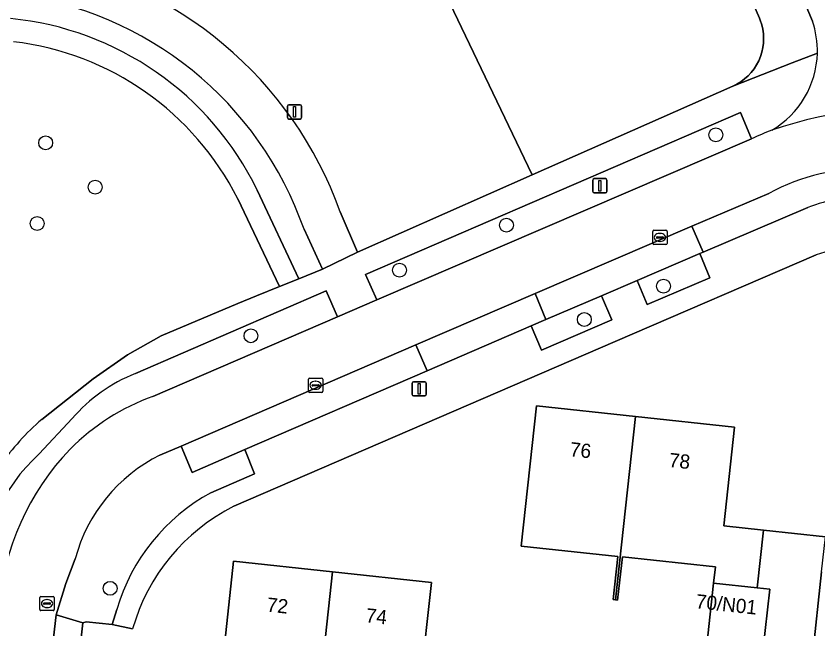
# Model space of a CAD drawing. Extents: x 162026 to 163502, y 387295 to 388169.
# Drawn here: x 162178.1 to 162234.7, y 387792.9 to 387836.1 of the extents above; entities that cross this region are included whole.
import ezdxf

# ---------------------------------------------------------------- set-up
doc = ezdxf.new("R2010")
doc.units = 0
for name, color, linetype in [('IMGEO_Boom', 7, 'Continuous'), ('IMGEO_Erf', 7, 'Continuous'), ('IMGEO_Fietspad_gesloten', 7, 'Continuous'), ('IMGEO_Groenvoorziening', 7, 'Continuous'), ('IMGEO_Kolk', 7, 'Continuous'), ('IMGEO_Lichtmast', 7, 'Continuous'), ('IMGEO_Loofbos', 7, 'Continuous'), ('IMGEO_Pand', 7, 'Continuous'), ('IMGEO_Pand_nummerreeks', 7, 'Continuous'), ('IMGEO_Parkeervlak_open', 7, 'Continuous'), ('IMGEO_Rijbaan_lokaal_open', 7, 'Continuous'), ('IMGEO_Rioolput', 7, 'Continuous'), ('IMGEO_Voetpad_open', 7, 'Continuous')]:
    doc.layers.add(name, color=color, linetype=linetype)

msp = doc.modelspace()

# ---------------------------------------------------------------- linework, layer by layer
at = {"layer": 'IMGEO_Boom'}
for centre in [(162227.492, 387827.765), (162180.234, 387827.201), (162183.726, 387824.075), (162179.638, 387821.513), (162212.725, 387821.395), (162205.191, 387818.221), (162223.798, 387817.096), (162218.219, 387814.745), (162194.71, 387813.598), (162184.778, 387795.79)]:
    msp.add_circle(centre, 0.489, dxfattribs=at)
at = {"layer": 'IMGEO_Erf'}
for points in [[(162208.73, 387837.034), (162214.54, 387824.935), (162228.688, 387831.187), (162228.98, 387831.332), (162229.259, 387831.503), (162229.521, 387831.698), (162229.764, 387831.915), (162229.987, 387832.154), (162230.188, 387832.411), (162230.366, 387832.685), (162230.518, 387832.974), (162230.643, 387833.276), (162230.741, 387833.587), (162230.811, 387833.906), (162230.852, 387834.23), (162230.864, 387834.557), (162230.847, 387834.883), (162230.801, 387835.206), (162230.726, 387835.524), (162230.623, 387835.833), (162230.561, 387835.984), (162213.439, 387875.511)], [(162234.558, 387819.299), (162220.399, 387813.185), (162193.512, 387801.574)], [(162226.861, 387791.785), (162227.337, 387796.161), (162227.46, 387797.296), (162220.9, 387798.008), (162220.57, 387794.969), (162220.427, 387794.984), (162220.246, 387795.004), (162220.575, 387798.026), (162213.775, 387798.765), (162214.851, 387808.664), (162221.83, 387807.906), (162228.809, 387807.148), (162228.053, 387800.194), (162230.846, 387799.89), (162235.219, 387799.415)], [(162192.793, 387791.349), (162193.484, 387797.711), (162200.458, 387796.953), (162207.432, 387796.196), (162206.671, 387789.191)]]:
    msp.add_lwpolyline(points, dxfattribs=at)
for centre, radius, start, end in [((162238.863, 387805.932), 14.043, 86.3776, 107.8507), ((162199.766, 387789.126), 13.931, 116.6751, 164.161)]:
    msp.add_arc(centre, radius, start, end, dxfattribs=at)
at = {"layer": 'IMGEO_Fietspad_gesloten'}
msp.add_lwpolyline([(162198.454, 387821.109), (162199.757, 387818.285), (162202.235, 387819.498), (162201.008, 387822.336)], dxfattribs=at)
for centre, radius, start, end in [((162175.123, 387813.057), 27.498, 19.7214, 80.4012), ((162174.885, 387812.883), 24.963, 19.2399, 82.9748)]:
    msp.add_arc(centre, radius, start, end, dxfattribs=at)
at = {"layer": 'IMGEO_Groenvoorziening'}
for points in [[(162229.999, 387827.47), (162229.23, 387829.324), (162202.782, 387817.918), (162203.592, 387816.121)], [(162226.371, 387819.406), (162221.948, 387817.494), (162222.661, 387815.796), (162227.08, 387817.687)], [(162219.44, 387816.414), (162215.509, 387814.743), (162214.469, 387814.296), (162215.193, 387812.581), (162220.158, 387814.714)]]:
    msp.add_lwpolyline(points, close=True, dxfattribs=at)
for points in [[(162195.153, 387823.865), (162198.087, 387817.607), (162199.757, 387818.285), (162198.454, 387821.109)], [(162196.718, 387817.061), (162193.78, 387823.243)], [(162179.961, 387807.703), (162183.587, 387810.567), (162185.998, 387812.245), (162188.39, 387813.592), (162193.797, 387815.873), (162195.098, 387816.416), (162196.718, 387817.061)], [(162200.815, 387814.926), (162200.009, 387816.755), (162186.562, 387810.934)], [(162187.797, 387809.321), (162200.815, 387814.926)], [(162182.095, 387807.76), (162179.786, 387805.274)], [(162194.972, 387803.863), (162194.28, 387805.571), (162190.563, 387803.958), (162189.791, 387805.824), (162188.282, 387805.175)], [(162191.881, 387802.535), (162194.972, 387803.863)], [(162182.316, 387797.88), (162181.652, 387796.139), (162180.964, 387793.918), (162182.857, 387793.357), (162183.098, 387793.438), (162184.931, 387793.25), (162185.254, 387794.309)]]:
    msp.add_lwpolyline(points, dxfattribs=at)
for centre, radius, start, end in [((162174.885, 387812.883), 24.963, 19.2399, 82.9748), ((162175.651, 387814.372), 21.69, 25.9544, 84.4086), ((162175.575, 387814.095), 20.374, 26.678, 83.2402), ((162190.905, 387800.092), 11.679, 111.8277, 138.9633), ((162193.17, 387794.439), 15.822, 109.8511, 135.1332), ((162191.407, 387794.495), 17.477, 130.9104, 145.2692), ((162188.185, 387795.99), 12.519, 132.1359, 180.2763), ((162195.063, 387793.031), 18.161, 136.1983, 175.6852), ((162193.433, 387794.875), 11.516, 116.5704, 164.8756), ((162198.501, 387790.42), 13.806, 118.6516, 163.6374)]:
    msp.add_arc(centre, radius, start, end, dxfattribs=at)
at = {"layer": 'IMGEO_Kolk'}
for p, q in [((162223.049, 387820.103), (162223.049, 387820.955)), ((162223.124, 387821.029), (162223.976, 387821.029)), ((162224.05, 387820.955), (162224.05, 387820.103)), ((162223.308, 387820.523), (162223.308, 387820.535)), ((162223.746, 387820.486), (162223.348, 387820.486)), ((162223.351, 387820.572), (162223.749, 387820.572)), ((162223.537, 387820.809), (162223.562, 387820.809)), ((162223.792, 387820.535), (162223.792, 387820.523)), ((162223.976, 387820.029), (162223.124, 387820.029)), ((162223.56, 387820.249), (162223.535, 387820.249)), ((162198.768, 387809.68), (162198.768, 387810.532)), ((162198.843, 387810.606), (162199.695, 387810.606)), ((162199.256, 387810.386), (162199.281, 387810.386)), ((162199.769, 387810.532), (162199.769, 387809.68)), ((162199.027, 387810.1), (162199.027, 387810.112)), ((162199.465, 387810.063), (162199.067, 387810.063)), ((162199.07, 387810.149), (162199.468, 387810.149)), ((162199.279, 387809.826), (162199.254, 387809.826)), ((162199.511, 387810.112), (162199.511, 387810.1)), ((162199.695, 387809.606), (162198.843, 387809.606))]:
    msp.add_line(p, q, dxfattribs=at)
for points in [[(162223.049, 387820.103), (162223.049, 387820.955)], [(162223.124, 387821.029), (162223.976, 387821.029)], [(162224.05, 387820.955), (162224.05, 387820.103)], [(162223.976, 387820.029), (162223.124, 387820.029)], [(162198.768, 387809.68), (162198.768, 387810.532)], [(162198.843, 387810.606), (162199.695, 387810.606)], [(162199.769, 387810.532), (162199.769, 387809.68)], [(162199.695, 387809.606), (162198.843, 387809.606)]]:
    msp.add_lwpolyline(points, dxfattribs=at)
for centre, radius, start, end in [((162223.126, 387820.953), 0.0765, 91.552, 178.448), ((162223.126, 387820.953), 0.0765, 91.552, 178.448), ((162223.974, 387820.953), 0.0765, 1.552, 88.448), ((162223.974, 387820.953), 0.0765, 1.552, 88.448), ((162223.348, 387820.532), 0.0403, 85.8775, 175.7526), ((162223.345, 387820.522), 0.0366, 178.938, 274.7102), ((162223.749, 387820.529), 0.043, 264.8664, 352.4533), ((162223.753, 387820.534), 0.0386, 1.7309, 96.639), ((162223.126, 387820.105), 0.0765, 181.552, 268.448), ((162223.126, 387820.105), 0.0765, 181.552, 268.448), ((162223.974, 387820.105), 0.0765, 271.552, 358.448), ((162223.974, 387820.105), 0.0765, 271.552, 358.448), ((162198.845, 387810.53), 0.0765, 91.552, 178.448), ((162198.845, 387810.53), 0.0765, 91.552, 178.448), ((162199.693, 387810.53), 0.0765, 1.552, 88.448), ((162199.693, 387810.53), 0.0765, 1.552, 88.448), ((162198.845, 387809.682), 0.0765, 181.552, 268.448), ((162198.845, 387809.682), 0.0765, 181.552, 268.448), ((162199.067, 387810.109), 0.0403, 85.8775, 175.7526), ((162199.064, 387810.099), 0.0366, 178.938, 274.7102), ((162199.468, 387810.106), 0.043, 264.8664, 352.4533), ((162199.472, 387810.111), 0.0386, 1.7309, 96.639), ((162199.693, 387809.682), 0.0765, 271.552, 358.448), ((162199.693, 387809.682), 0.0765, 271.552, 358.448)]:
    msp.add_arc(centre, radius, start, end, dxfattribs=at)
for centre, major_axis, ratio, start_param, end_param in [((162223.536, 387820.529), (-0.387, 0.002), 0.722429, 4.712389, 7.853982), ((162223.561, 387820.529), (-0.39, 0.002), 0.717154, 1.570796, 4.712389), ((162199.255, 387810.106), (-0.387, 0.002), 0.722429, 4.712389, 7.853982), ((162199.28, 387810.106), (-0.39, 0.002), 0.717154, 1.570796, 4.712389)]:
    msp.add_ellipse(centre, major_axis=major_axis, ratio=ratio, start_param=start_param, end_param=end_param, dxfattribs=at)
at = {"layer": 'IMGEO_Lichtmast'}
for p, q in [((162197.288, 387828.975), (162197.288, 387829.775)), ((162197.288, 387829.775), (162197.288, 387828.975)), ((162197.388, 387829.875), (162198.178, 387829.875)), ((162198.178, 387829.875), (162197.388, 387829.875)), ((162198.278, 387829.775), (162198.278, 387828.975)), ((162198.278, 387828.975), (162198.278, 387829.775)), ((162198.178, 387828.875), (162197.388, 387828.875)), ((162197.388, 387828.875), (162198.178, 387828.875)), ((162218.824, 387823.772), (162218.824, 387824.572)), ((162218.824, 387824.572), (162218.824, 387823.772)), ((162218.924, 387824.672), (162219.714, 387824.672)), ((162219.714, 387824.672), (162218.924, 387824.672)), ((162219.814, 387824.572), (162219.814, 387823.772)), ((162219.814, 387823.772), (162219.814, 387824.572)), ((162219.714, 387823.672), (162218.924, 387823.672)), ((162218.924, 387823.672), (162219.714, 387823.672)), ((162206.071, 387809.457), (162206.071, 387810.257)), ((162206.071, 387810.257), (162206.071, 387809.457)), ((162206.171, 387810.357), (162206.961, 387810.357)), ((162206.961, 387810.357), (162206.171, 387810.357)), ((162207.061, 387810.257), (162207.061, 387809.457)), ((162207.061, 387809.457), (162207.061, 387810.257)), ((162206.961, 387809.357), (162206.171, 387809.357)), ((162206.171, 387809.357), (162206.961, 387809.357))]:
    msp.add_line(p, q, dxfattribs=at)
for points in [[(162197.708, 387829.75), (162197.858, 387829.75), (162197.858, 387829), (162197.708, 387829), (162197.708, 387829.75)], [(162219.244, 387824.547), (162219.394, 387824.547), (162219.394, 387823.797), (162219.244, 387823.797), (162219.244, 387824.547)], [(162206.491, 387810.232), (162206.641, 387810.232), (162206.641, 387809.482), (162206.491, 387809.482), (162206.491, 387810.232)]]:
    msp.add_lwpolyline(points, dxfattribs=at)
for centre, start, end in [((162197.388, 387829.775), 90, 180), ((162197.388, 387829.775), 90, 180), ((162198.178, 387829.775), 0, 90), ((162198.178, 387829.775), 360, 90), ((162197.388, 387828.975), 180, 270), ((162197.388, 387828.975), 180, 270), ((162198.178, 387828.975), 270, 0), ((162198.178, 387828.975), 270, 0), ((162218.924, 387824.572), 90, 180), ((162218.924, 387824.572), 90, 180), ((162219.714, 387824.572), 0, 90), ((162219.714, 387824.572), 360, 90), ((162218.924, 387823.772), 180, 270), ((162218.924, 387823.772), 180, 270), ((162219.714, 387823.772), 270, 0), ((162219.714, 387823.772), 270, 0), ((162206.171, 387810.257), 90, 180), ((162206.171, 387810.257), 90, 180), ((162206.961, 387810.257), 0, 90), ((162206.961, 387810.257), 360, 90), ((162206.171, 387809.457), 180, 270), ((162206.171, 387809.457), 180, 270), ((162206.961, 387809.457), 270, 0), ((162206.961, 387809.457), 270, 0)]:
    msp.add_arc(centre, 0.1, start, end, dxfattribs=at)
at = {"layer": 'IMGEO_Loofbos'}
msp.add_lwpolyline([(162201.008, 387822.336), (162202.235, 387819.498), (162214.54, 387824.935), (162208.73, 387837.034), (162203.311, 387837.645), (162191.913, 387839.079), (162190.097, 387839.307), (162191.3, 387848.871), (162188.873, 387849.177), (162190.113, 387859.038), (162182.846, 387859.915), (162184.551, 387875.63), (162184.963, 387879.62), (162184.987, 387879.827), (162171.85, 387881.372), (162172.727, 387890.683), (162170.556, 387890.887), (162171.728, 387903.331)], dxfattribs=at)
msp.add_arc((162175.123, 387813.057), 27.498, 19.7214, 80.4012, dxfattribs=at)
at = {"layer": 'IMGEO_Pand'}
for points in [[(162221.83, 387807.906), (162214.851, 387808.664), (162213.775, 387798.765), (162220.575, 387798.026), (162220.246, 387795.004), (162220.427, 387794.984)], [(162230.404, 387795.827), (162230.846, 387799.89), (162228.053, 387800.194), (162228.809, 387807.148), (162221.83, 387807.906), (162220.427, 387794.984), (162220.57, 387794.969), (162220.9, 387798.008), (162227.46, 387797.296), (162227.337, 387796.161)], [(162230.8, 387791.357), (162234.302, 387790.977), (162234.953, 387796.965), (162235.219, 387799.415), (162230.846, 387799.89), (162230.404, 387795.827), (162231.291, 387795.73)], [(162200.458, 387796.953), (162193.484, 387797.711), (162192.793, 387791.349), (162190.586, 387791.589), (162188.887, 387787.149), (162192.056, 387785.942), (162192.725, 387787.692), (162199.373, 387786.958)], [(162208.582, 387781.956), (162209.336, 387788.901), (162206.671, 387789.191), (162207.432, 387796.196), (162200.458, 387796.953), (162199.373, 387786.958), (162205.201, 387786.315), (162204.773, 387782.37), (162205.436, 387782.298)], [(162231.291, 387795.73), (162230.404, 387795.827), (162227.337, 387796.161), (162226.861, 387791.785), (162230.8, 387791.357)]]:
    msp.add_lwpolyline(points, close=True, dxfattribs=at)
at = {"layer": 'IMGEO_Parkeervlak_open'}
for points in [[(162226.371, 387819.406), (162226.589, 387819.501), (162225.806, 387821.326), (162214.75, 387816.573), (162215.509, 387814.743), (162219.44, 387816.414), (162221.948, 387817.494)], [(162207.126, 387811.125), (162206.331, 387812.946), (162189.791, 387805.824), (162190.563, 387803.958), (162194.28, 387805.571)], [(162182.252, 387787.828), (162182.857, 387793.357), (162180.964, 387793.918), (162178.729, 387774.397), (162180.708, 387774.113), (162180.732, 387774.305)]]:
    msp.add_lwpolyline(points, close=True, dxfattribs=at)
at = {"layer": 'IMGEO_Rijbaan_lokaal_open'}
for points in [[(162228.452, 387859.53), (162225.079, 387867.284), (162215.926, 387888.379), (162215.753, 387888.784), (162212.088, 387887.135), (162215.031, 387880.388), (162217.932, 387873.737), (162224.144, 387859.344), (162227.027, 387852.664), (162233.232, 387838.283), (162233.979, 387836.551), (162234.306, 387835.772)], [(162229.999, 387827.47), (162203.592, 387816.121), (162200.815, 387814.926), (162187.797, 387809.321)], [(162188.282, 387805.175), (162189.791, 387805.824), (162206.331, 387812.946), (162214.75, 387816.573), (162225.806, 387821.326), (162231.241, 387823.636)], [(162231.241, 387823.636), (162225.806, 387821.326), (162226.589, 387819.501), (162233.977, 387822.636)], [(162180.964, 387793.918), (162181.652, 387796.139), (162182.316, 387797.88)], [(162234.953, 387796.965), (162234.302, 387790.977)], [(162178.729, 387774.397), (162180.964, 387793.918)]]:
    msp.add_lwpolyline(points, dxfattribs=at)
msp.add_lwpolyline([(162214.469, 387814.296), (162215.509, 387814.743), (162214.75, 387816.573), (162206.331, 387812.946), (162207.126, 387811.125)], close=True, dxfattribs=at)
for centre, radius, start, end in [((162228.185, 387833.679), 6.469, 358.583, 18.8788), ((162228.188, 387833.677), 6.466, 300.1929, 358.596), ((162240.931, 387800.369), 29.3, 82.3772, 108.9015), ((162240.931, 387800.369), 29.3, 82.3772, 108.9015), ((162240.549, 387804.897), 24.917, 111.4431, 115.05), ((162238.041, 387811.147), 14.22, 87.4293, 118.5678), ((162238.041, 387811.147), 14.22, 87.4293, 118.5678), ((162237.945, 387812.649), 10.746, 87.2287, 111.6711), ((162193.17, 387794.439), 15.822, 109.8511, 135.1332), ((162195.063, 387793.031), 18.161, 136.1983, 175.6852), ((162193.433, 387794.875), 11.516, 116.5704, 164.8756)]:
    msp.add_arc(centre, radius, start, end, dxfattribs=at)
at = {"layer": 'IMGEO_Rioolput'}
for p, q in [((162179.83, 387794.292), (162179.83, 387795.144)), ((162179.905, 387795.218), (162180.757, 387795.218)), ((162180.318, 387794.998), (162180.343, 387794.998)), ((162180.831, 387795.144), (162180.831, 387794.292)), ((162180.089, 387794.712), (162180.089, 387794.724)), ((162180.527, 387794.675), (162180.129, 387794.675)), ((162180.132, 387794.761), (162180.53, 387794.761)), ((162180.341, 387794.438), (162180.316, 387794.438)), ((162180.573, 387794.724), (162180.573, 387794.712)), ((162180.757, 387794.218), (162179.905, 387794.218))]:
    msp.add_line(p, q, dxfattribs=at)
for points in [[(162179.83, 387794.292), (162179.83, 387795.144)], [(162179.905, 387795.218), (162180.757, 387795.218)], [(162180.831, 387795.144), (162180.831, 387794.292)], [(162180.757, 387794.218), (162179.905, 387794.218)]]:
    msp.add_lwpolyline(points, dxfattribs=at)
for centre, radius, start, end in [((162179.907, 387795.142), 0.0765, 91.552, 178.448), ((162179.907, 387795.142), 0.0765, 91.552, 178.448), ((162180.755, 387795.142), 0.0765, 1.552, 88.448), ((162180.755, 387795.142), 0.0765, 1.552, 88.448), ((162180.129, 387794.721), 0.0403, 85.8775, 175.7526), ((162180.126, 387794.711), 0.0366, 178.938, 274.7102), ((162180.53, 387794.718), 0.043, 264.8664, 352.4533), ((162180.534, 387794.723), 0.0386, 1.7309, 96.639), ((162179.907, 387794.294), 0.0765, 181.552, 268.448), ((162179.907, 387794.294), 0.0765, 181.552, 268.448), ((162180.755, 387794.294), 0.0765, 271.552, 358.448), ((162180.755, 387794.294), 0.0765, 271.552, 358.448)]:
    msp.add_arc(centre, radius, start, end, dxfattribs=at)
for centre, major_axis, ratio, start_param, end_param in [((162180.317, 387794.718), (-0.387, 0.002), 0.722429, 4.712389, 7.853982), ((162180.342, 387794.718), (-0.39, 0.002), 0.717154, 1.570796, 4.712389)]:
    msp.add_ellipse(centre, major_axis=major_axis, ratio=ratio, start_param=start_param, end_param=end_param, dxfattribs=at)
at = {"layer": 'IMGEO_Voetpad_open'}
for points in [[(162234.306, 387835.772), (162233.979, 387836.551), (162233.232, 387838.283), (162231.571, 387837.579), (162230.983, 387838.938), (162225.341, 387851.959), (162227.027, 387852.664), (162224.144, 387859.344), (162222.47, 387858.614), (162216.236, 387872.997), (162217.932, 387873.737), (162215.031, 387880.388), (162213.36, 387879.645), (162206.787, 387894.965), (162208.436, 387895.684), (162206.391, 387900.374), (162204.739, 387899.677), (162200.396, 387909.773)], [(162213.439, 387875.511), (162230.561, 387835.984), (162230.623, 387835.833), (162230.726, 387835.524), (162230.801, 387835.206), (162230.847, 387834.883), (162230.864, 387834.557), (162230.852, 387834.23), (162230.811, 387833.906), (162230.741, 387833.587), (162230.643, 387833.276), (162230.518, 387832.974), (162230.366, 387832.685), (162230.188, 387832.411), (162229.987, 387832.154), (162229.764, 387831.915), (162229.521, 387831.698), (162229.259, 387831.503), (162228.98, 387831.332), (162228.688, 387831.187), (162232.886, 387832.828), (162234.652, 387833.519)], [(162234.652, 387833.519), (162232.886, 387832.828), (162228.688, 387831.187), (162214.54, 387824.935), (162202.235, 387819.498), (162199.757, 387818.285), (162198.087, 387817.607), (162196.718, 387817.061), (162195.098, 387816.416), (162193.797, 387815.873), (162188.39, 387813.592), (162185.998, 387812.245), (162183.587, 387810.567), (162179.961, 387807.703)], [(162202.782, 387817.918), (162229.23, 387829.324), (162229.999, 387827.47)], [(162193.78, 387823.243), (162196.718, 387817.061), (162198.087, 387817.607), (162195.153, 387823.865)], [(162233.977, 387822.636), (162226.589, 387819.501), (162226.371, 387819.406), (162227.08, 387817.687), (162222.661, 387815.796), (162221.948, 387817.494), (162219.44, 387816.414), (162220.158, 387814.714), (162215.193, 387812.581), (162214.469, 387814.296), (162207.126, 387811.125), (162194.28, 387805.571), (162194.972, 387803.863), (162191.881, 387802.535)], [(162193.512, 387801.574), (162220.399, 387813.185), (162234.558, 387819.299)], [(162186.562, 387810.934), (162200.009, 387816.755), (162200.815, 387814.926), (162203.592, 387816.121), (162202.782, 387817.918)], [(162179.786, 387805.274), (162182.095, 387807.76)], [(162185.254, 387794.309), (162184.931, 387793.25), (162186.364, 387792.928)], [(162186.364, 387792.928), (162184.931, 387793.25), (162183.098, 387793.438), (162182.857, 387793.357), (162182.252, 387787.828), (162180.732, 387774.305), (162184.692, 387773.885)]]:
    msp.add_lwpolyline(points, dxfattribs=at)
for centre, radius, start, end in [((162175.651, 387814.372), 21.69, 25.9544, 84.4086), ((162228.185, 387833.679), 6.469, 358.583, 18.8788), ((162175.575, 387814.095), 20.374, 26.678, 83.2402), ((162228.188, 387833.677), 6.466, 300.1929, 358.596), ((162240.549, 387804.897), 24.917, 111.4431, 115.05), ((162237.945, 387812.649), 10.746, 87.2287, 111.6711), ((162238.863, 387805.932), 14.043, 86.3776, 107.8507), ((162190.905, 387800.092), 11.679, 111.8277, 138.9633), ((162191.407, 387794.495), 17.477, 130.9104, 145.2692), ((162188.185, 387795.99), 12.519, 132.1359, 180.2763), ((162198.501, 387790.42), 13.806, 118.6516, 163.6374), ((162199.766, 387789.126), 13.931, 116.6751, 164.161)]:
    msp.add_arc(centre, radius, start, end, dxfattribs=at)

# ---------------------------------------------------------------- texts
at = {"layer": 'IMGEO_Pand_nummerreeks'}
for s, rotation, p in [('76', 353.8013, (162217.165, 387805.114)), ('78', 353.8013, (162224.147, 387804.355)), ('72', 353.801, (162195.793, 387794.161)), ('70/N01', 353.8627, (162226.046, 387794.395)), ('74', 353.801, (162202.77, 387793.404))]:
    msp.add_text(s, height=1, rotation=rotation, dxfattribs=at).set_placement(p)

doc.saveas('drawing.dxf')
